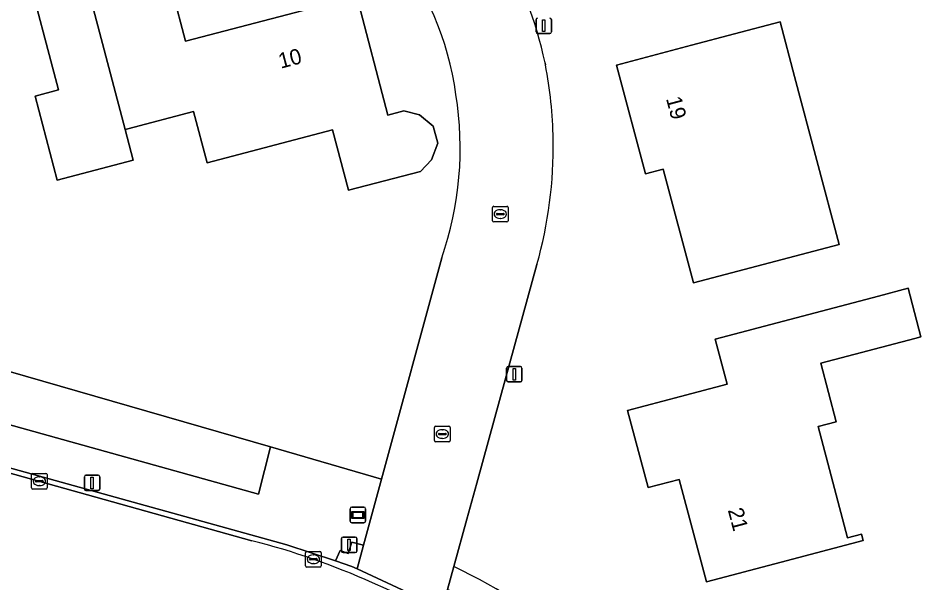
# Model space of a CAD drawing. Extents: x 162156 to 163172, y 378995 to 380779.
# Drawn here: x 162600.7 to 162658.9, y 380607.5 to 380644 of the extents above; entities that cross this region are included whole.
import ezdxf

# ---------------------------------------------------------------- set-up
doc = ezdxf.new("R2010")
doc.units = 0
for name, color, linetype in [('IMGEO_Afsluitpaal', 7, 'Continuous'), ('IMGEO_Berm_groen', 7, 'Continuous'), ('IMGEO_Erf', 7, 'Continuous'), ('IMGEO_Groenvoorziening', 7, 'Continuous'), ('IMGEO_Kolk', 7, 'Continuous'), ('IMGEO_Lichtmast', 7, 'Continuous'), ('IMGEO_Pand', 7, 'Continuous'), ('IMGEO_Pand_nummerreeks', 7, 'Continuous'), ('IMGEO_Rijbaan_lokaal_gesloten', 7, 'Continuous'), ('IMGEO_Rijbaan_lokaal_open', 7, 'Continuous'), ('IMGEO_Verklikker', 7, 'Continuous')]:
    doc.layers.add(name, color=color, linetype=linetype)

msp = doc.modelspace()

# ---------------------------------------------------------------- linework, layer by layer
at = {"layer": 'IMGEO_Afsluitpaal'}
for p, q in [((162621.56, 380609.58), (162621.56, 380610.38)), ((162621.56, 380610.38), (162621.56, 380609.58)), ((162621.66, 380610.48), (162622.45, 380610.48)), ((162622.45, 380610.48), (162621.66, 380610.48)), ((162622.55, 380610.38), (162622.55, 380609.58)), ((162622.55, 380609.58), (162622.55, 380610.38)), ((162622.45, 380609.48), (162621.66, 380609.48)), ((162621.66, 380609.48), (162622.45, 380609.48))]:
    msp.add_line(p, q, dxfattribs=at)
msp.add_lwpolyline([(162621.98, 380610.355), (162622.13, 380610.355), (162622.13, 380609.605), (162621.98, 380609.605), (162621.98, 380610.355)], dxfattribs=at)
for centre, start, end in [((162621.66, 380610.38), 90, 180), ((162621.66, 380610.38), 90, 180), ((162622.45, 380610.38), 0, 90), ((162622.45, 380610.38), 360, 90), ((162621.66, 380609.58), 180, 270), ((162621.66, 380609.58), 180, 270), ((162622.45, 380609.58), 270, 0), ((162622.45, 380609.58), 270, 0)]:
    msp.add_arc(centre, 0.1, start, end, dxfattribs=at)
at = {"layer": 'IMGEO_Berm_groen'}
msp.add_lwpolyline([(162569.302, 380626.35), (162569.171, 380625.421), (162569.264, 380624.052), (162569.3, 380623.525), (162618.039, 380609.977), (162621.173, 380608.939), (162621.474, 380609.619), (162621.983, 380609.429), (162622.224, 380610.156), (162622.982, 380609.951), (162624.141, 380614.215), (162616.972, 380616.299), (162616.207, 380613.255)], close=True, dxfattribs=at)
msp.add_lwpolyline([(162628.805, 380608.572), (162628.396, 380607.088), (162629.096, 380606.85), (162628.849, 380606.031), (162629.495, 380605.695), (162629.264, 380605.221)], dxfattribs=at)
msp.add_arc((162610.535, 380570.327), 42.385, 51.06189, 64.46568, dxfattribs=at)
at = {"layer": 'IMGEO_Erf'}
for points in [[(162530.532, 380673.188), (162531.875, 380655.324), (162531.877, 380654.78), (162531.887, 380651.744), (162531.644, 380646.78), (162531.623, 380646.662), (162530.768, 380641.829), (162528.977, 380636.212), (162529.429, 380636.096), (162565.224, 380626.081), (162565.373, 380626.551), (162569.171, 380625.421), (162569.302, 380626.35), (162569.74, 380629.441), (162587.591, 380624.791), (162616.972, 380616.299), (162624.141, 380614.215), (162628.027, 380628.511)], [(162634.694, 380641.114), (162634.72, 380640.983)], [(162634.171, 380628.076), (162631.823, 380619.542), (162630.29, 380613.969), (162629.651, 380611.647), (162628.805, 380608.572)]]:
    msp.add_lwpolyline(points, dxfattribs=at)
for points in [[(162603.929, 380650.76), (162608.977, 380652.088), (162611.498, 380642.503), (162622.543, 380645.408), (162624.559, 380637.729), (162625.591, 380638), (162626.585, 380637.754), (162627.477, 380637.018), (162627.776, 380635.917), (162627.377, 380634.84), (162626.651, 380634.101), (162622.009, 380632.88), (162620.981, 380636.787), (162612.886, 380634.657), (162612.016, 380637.965), (162607.77, 380636.848), (162607.596, 380636.802), (162608.131, 380634.821), (162603.225, 380633.53), (162601.796, 380638.962), (162603.31, 380639.36), (162601.14, 380647.606), (162604.519, 380648.495)], [(162650.798, 380640.219), (162653.67, 380629.387), (162644.271, 380626.897), (162642.326, 380634.238), (162641.179, 380633.933), (162639.315, 380640.962), (162644.148, 380642.244), (162646.914, 380642.977), (162649.86, 380643.758)], [(162652.485, 380621.704), (162653.484, 380617.932), (162652.31, 380617.621), (162654.216, 380610.43), (162655.119, 380610.669), (162655.226, 380610.264), (162649.938, 380608.862), (162645.104, 380607.581), (162643.347, 380614.21), (162641.342, 380613.678), (162640.024, 380618.652), (162643.438, 380619.557), (162646.436, 380620.351), (162645.666, 380623.256), (162650.484, 380624.533), (162656.207, 380626.05), (162658.115, 380626.556), (162658.947, 380623.418), (162658.544, 380623.311)]]:
    msp.add_lwpolyline(points, close=True, dxfattribs=at)
for centre, radius, start, end in [((162609.485, 380636.422), 19.636, 7.72113, 38.65162), ((162608.636, 380635.556), 26.644, 12.0412, 29.91656), ((162607.017, 380635.667), 28.209, 1.01556, 10.86247), ((162607.542, 380635.604), 21.678, 340.90145, 9.17314), ((162607.107, 380635.702), 28.118, 344.26374, 0.94792), ((162610.535, 380570.327), 42.385, 51.06189, 64.46568)]:
    msp.add_arc(centre, radius, start, end, dxfattribs=at)
at = {"layer": 'IMGEO_Groenvoorziening'}
msp.add_lwpolyline([(162616.972, 380616.299), (162587.591, 380624.791), (162569.74, 380629.441), (162569.302, 380626.35), (162616.207, 380613.255)], close=True, dxfattribs=at)
at = {"layer": 'IMGEO_Kolk'}
for p, q in [((162631.307, 380630.916), (162631.307, 380631.768)), ((162631.382, 380631.842), (162632.234, 380631.842)), ((162631.795, 380631.622), (162631.82, 380631.622)), ((162632.308, 380631.768), (162632.308, 380630.916)), ((162631.566, 380631.336), (162631.566, 380631.348)), ((162632.004, 380631.299), (162631.606, 380631.299)), ((162631.609, 380631.385), (162632.007, 380631.385)), ((162631.818, 380631.062), (162631.793, 380631.062)), ((162632.05, 380631.348), (162632.05, 380631.336)), ((162632.234, 380630.842), (162631.382, 380630.842)), ((162627.566, 380616.712), (162627.566, 380617.564)), ((162627.641, 380617.638), (162628.493, 380617.638)), ((162628.567, 380617.564), (162628.567, 380616.712)), ((162627.825, 380617.132), (162627.825, 380617.144)), ((162628.263, 380617.095), (162627.865, 380617.095)), ((162627.868, 380617.181), (162628.266, 380617.181)), ((162628.054, 380617.418), (162628.079, 380617.418)), ((162628.309, 380617.144), (162628.309, 380617.132)), ((162628.493, 380616.638), (162627.641, 380616.638)), ((162628.077, 380616.858), (162628.052, 380616.858)), ((162601.567, 380613.66), (162601.567, 380614.512)), ((162601.642, 380614.586), (162602.494, 380614.586)), ((162601.826, 380614.08), (162601.826, 380614.092)), ((162602.264, 380614.043), (162601.866, 380614.043)), ((162601.869, 380614.129), (162602.267, 380614.129)), ((162602.055, 380614.366), (162602.08, 380614.366)), ((162602.31, 380614.092), (162602.31, 380614.08)), ((162602.568, 380614.512), (162602.568, 380613.66)), ((162602.494, 380613.586), (162601.642, 380613.586)), ((162602.078, 380613.806), (162602.053, 380613.806)), ((162619.246, 380608.622), (162619.246, 380609.474)), ((162619.321, 380609.548), (162620.173, 380609.548)), ((162620.247, 380609.474), (162620.247, 380608.622)), ((162619.505, 380609.042), (162619.505, 380609.054)), ((162619.943, 380609.005), (162619.545, 380609.005)), ((162619.548, 380609.091), (162619.946, 380609.091)), ((162619.734, 380609.328), (162619.759, 380609.328)), ((162619.989, 380609.054), (162619.989, 380609.042)), ((162620.173, 380608.548), (162619.321, 380608.548)), ((162619.757, 380608.768), (162619.732, 380608.768))]:
    msp.add_line(p, q, dxfattribs=at)
for points in [[(162631.307, 380630.916), (162631.307, 380631.768)], [(162631.382, 380631.842), (162632.234, 380631.842)], [(162632.308, 380631.768), (162632.308, 380630.916)], [(162632.234, 380630.842), (162631.382, 380630.842)], [(162627.566, 380616.712), (162627.566, 380617.564)], [(162627.641, 380617.638), (162628.493, 380617.638)], [(162628.567, 380617.564), (162628.567, 380616.712)], [(162628.493, 380616.638), (162627.641, 380616.638)], [(162601.567, 380613.66), (162601.567, 380614.512)], [(162601.642, 380614.586), (162602.494, 380614.586)], [(162602.568, 380614.512), (162602.568, 380613.66)], [(162602.494, 380613.586), (162601.642, 380613.586)], [(162619.246, 380608.622), (162619.246, 380609.474)], [(162619.321, 380609.548), (162620.173, 380609.548)], [(162620.247, 380609.474), (162620.247, 380608.622)], [(162620.173, 380608.548), (162619.321, 380608.548)]]:
    msp.add_lwpolyline(points, dxfattribs=at)
for centre, radius, start, end in [((162631.384, 380631.766), 0.0765, 91.55205, 178.44795), ((162631.384, 380631.766), 0.0765, 91.55205, 178.44795), ((162632.232, 380631.766), 0.0765, 1.55205, 88.44795), ((162632.232, 380631.766), 0.0765, 1.55205, 88.44795), ((162631.606, 380631.345), 0.0403, 85.87752, 175.75265), ((162631.603, 380631.335), 0.0366, 178.93798, 274.71019), ((162632.007, 380631.342), 0.043, 264.86636, 352.45326), ((162632.011, 380631.347), 0.0386, 1.73085, 96.63898), ((162631.384, 380630.918), 0.0765, 181.55205, 268.44795), ((162631.384, 380630.918), 0.0765, 181.55205, 268.44795), ((162632.232, 380630.918), 0.0765, 271.55205, 358.44795), ((162632.232, 380630.918), 0.0765, 271.55205, 358.44795), ((162627.643, 380617.562), 0.0765, 91.55205, 178.44795), ((162627.643, 380617.562), 0.0765, 91.55205, 178.44795), ((162628.491, 380617.562), 0.0765, 1.55205, 88.44795), ((162628.491, 380617.562), 0.0765, 1.55205, 88.44795), ((162627.865, 380617.141), 0.0403, 85.87752, 175.75265), ((162627.862, 380617.131), 0.0366, 178.93798, 274.71019), ((162628.266, 380617.138), 0.043, 264.86636, 352.45326), ((162628.27, 380617.143), 0.0386, 1.73085, 96.63898), ((162627.643, 380616.714), 0.0765, 181.55205, 268.44795), ((162627.643, 380616.714), 0.0765, 181.55205, 268.44795), ((162628.491, 380616.714), 0.0765, 271.55205, 358.44795), ((162628.491, 380616.714), 0.0765, 271.55205, 358.44795), ((162601.644, 380614.51), 0.0765, 91.55205, 178.44795), ((162601.644, 380614.51), 0.0765, 91.55205, 178.44795), ((162601.866, 380614.089), 0.0403, 85.87752, 175.75265), ((162601.863, 380614.079), 0.0366, 178.93798, 274.71019), ((162602.267, 380614.086), 0.043, 264.86636, 352.45326), ((162602.271, 380614.091), 0.0386, 1.73085, 96.63898), ((162602.492, 380614.51), 0.0765, 1.55205, 88.44795), ((162602.492, 380614.51), 0.0765, 1.55205, 88.44795), ((162601.644, 380613.662), 0.0765, 181.55205, 268.44795), ((162601.644, 380613.662), 0.0765, 181.55205, 268.44795), ((162602.492, 380613.662), 0.0765, 271.55205, 358.44795), ((162602.492, 380613.662), 0.0765, 271.55205, 358.44795), ((162619.323, 380609.472), 0.0765, 91.55205, 178.44795), ((162619.323, 380609.472), 0.0765, 91.55205, 178.44795), ((162620.171, 380609.472), 0.0765, 1.55205, 88.44795), ((162620.171, 380609.472), 0.0765, 1.55205, 88.44795), ((162619.545, 380609.051), 0.0403, 85.87752, 175.75265), ((162619.542, 380609.041), 0.0366, 178.93798, 274.71019), ((162619.946, 380609.048), 0.043, 264.86636, 352.45326), ((162619.95, 380609.053), 0.0386, 1.73085, 96.63898), ((162619.323, 380608.624), 0.0765, 181.55205, 268.44795), ((162619.323, 380608.624), 0.0765, 181.55205, 268.44795), ((162620.171, 380608.624), 0.0765, 271.55205, 358.44795), ((162620.171, 380608.624), 0.0765, 271.55205, 358.44795)]:
    msp.add_arc(centre, radius, start, end, dxfattribs=at)
for centre, major_axis, ratio, start_param, end_param in [((162631.794, 380631.342), (-0.387, 0.002), 0.722429, 4.712389, 7.853982), ((162631.819, 380631.342), (-0.39, 0.002), 0.717154, 1.570796, 4.712389), ((162628.053, 380617.138), (-0.387, 0.002), 0.722429, 4.712389, 7.853982), ((162628.078, 380617.138), (-0.39, 0.002), 0.717154, 1.570796, 4.712389), ((162602.054, 380614.086), (-0.387, 0.002), 0.722429, 4.712389, 7.853982), ((162602.079, 380614.086), (-0.39, 0.002), 0.717154, 1.570796, 4.712389), ((162619.733, 380609.048), (-0.387, 0.002), 0.722429, 4.712389, 7.853982), ((162619.758, 380609.048), (-0.39, 0.002), 0.717154, 1.570796, 4.712389)]:
    msp.add_ellipse(centre, major_axis=major_axis, ratio=ratio, start_param=start_param, end_param=end_param, dxfattribs=at)
at = {"layer": 'IMGEO_Lichtmast'}
for p, q in [((162634.111, 380643.104), (162634.111, 380643.904)), ((162634.111, 380643.904), (162634.111, 380643.104)), ((162635.101, 380643.904), (162635.101, 380643.104)), ((162635.101, 380643.104), (162635.101, 380643.904)), ((162635.001, 380643.004), (162634.211, 380643.004)), ((162634.211, 380643.004), (162635.001, 380643.004)), ((162632.215, 380620.599), (162632.215, 380621.399)), ((162632.215, 380621.399), (162632.215, 380620.599)), ((162632.315, 380621.499), (162633.105, 380621.499)), ((162633.105, 380621.499), (162632.315, 380621.499)), ((162633.205, 380621.399), (162633.205, 380620.599)), ((162633.205, 380620.599), (162633.205, 380621.399)), ((162633.105, 380620.499), (162632.315, 380620.499)), ((162632.315, 380620.499), (162633.105, 380620.499)), ((162604.975, 380613.58), (162604.975, 380614.38)), ((162604.975, 380614.38), (162604.975, 380613.58)), ((162605.075, 380614.48), (162605.865, 380614.48)), ((162605.865, 380614.48), (162605.075, 380614.48)), ((162605.965, 380614.38), (162605.965, 380613.58)), ((162605.965, 380613.58), (162605.965, 380614.38)), ((162605.865, 380613.48), (162605.075, 380613.48)), ((162605.075, 380613.48), (162605.865, 380613.48))]:
    msp.add_line(p, q, dxfattribs=at)
for points in [[(162634.531, 380643.879), (162634.681, 380643.879), (162634.681, 380643.129), (162634.531, 380643.129), (162634.531, 380643.879)], [(162632.635, 380621.374), (162632.785, 380621.374), (162632.785, 380620.624), (162632.635, 380620.624), (162632.635, 380621.374)], [(162605.395, 380614.355), (162605.545, 380614.355), (162605.545, 380613.605), (162605.395, 380613.605), (162605.395, 380614.355)]]:
    msp.add_lwpolyline(points, dxfattribs=at)
for centre, start, end in [((162634.211, 380643.904), 90, 180), ((162634.211, 380643.904), 90, 180), ((162635.001, 380643.904), 0, 90), ((162635.001, 380643.904), 360, 90), ((162634.211, 380643.104), 180, 270), ((162634.211, 380643.104), 180, 270), ((162635.001, 380643.104), 270, 0), ((162635.001, 380643.104), 270, 0), ((162632.315, 380621.399), 90, 180), ((162632.315, 380621.399), 90, 180), ((162633.105, 380621.399), 0, 90), ((162633.105, 380621.399), 360, 90), ((162632.315, 380620.599), 180, 270), ((162632.315, 380620.599), 180, 270), ((162633.105, 380620.599), 270, 0), ((162633.105, 380620.599), 270, 0), ((162605.075, 380614.38), 90, 180), ((162605.075, 380614.38), 90, 180), ((162605.865, 380614.38), 0, 90), ((162605.865, 380614.38), 360, 90), ((162605.075, 380613.58), 180, 270), ((162605.075, 380613.58), 180, 270), ((162605.865, 380613.58), 270, 0), ((162605.865, 380613.58), 270, 0)]:
    msp.add_arc(centre, 0.1, start, end, dxfattribs=at)
at = {"layer": 'IMGEO_Pand'}
for points in [[(162622.543, 380645.408), (162611.498, 380642.503), (162608.977, 380652.088), (162603.929, 380650.76), (162604.519, 380648.495), (162606.66, 380640.39), (162607.596, 380636.802), (162607.77, 380636.848), (162612.016, 380637.965), (162612.886, 380634.657), (162620.981, 380636.787), (162622.009, 380632.88), (162626.651, 380634.101), (162627.377, 380634.84), (162627.776, 380635.917), (162627.477, 380637.018), (162626.585, 380637.754), (162625.591, 380638), (162624.559, 380637.729)], [(162604.519, 380648.495), (162601.14, 380647.606), (162603.31, 380639.36), (162601.796, 380638.962), (162603.225, 380633.53), (162608.131, 380634.821), (162607.596, 380636.802), (162606.66, 380640.39)], [(162650.798, 380640.219), (162649.86, 380643.758), (162646.914, 380642.977), (162644.148, 380642.244), (162639.315, 380640.962), (162641.179, 380633.933), (162642.326, 380634.238), (162644.271, 380626.897), (162653.67, 380629.387)], [(162658.115, 380626.556), (162656.207, 380626.05), (162650.484, 380624.533), (162645.666, 380623.256), (162646.436, 380620.351), (162643.438, 380619.557), (162640.024, 380618.652), (162641.342, 380613.678), (162643.347, 380614.21), (162645.104, 380607.581), (162649.938, 380608.862), (162655.226, 380610.264), (162655.119, 380610.669), (162654.216, 380610.43), (162652.31, 380617.621), (162653.484, 380617.932), (162652.485, 380621.704), (162658.544, 380623.311), (162658.947, 380623.418)]]:
    msp.add_lwpolyline(points, close=True, dxfattribs=at)
at = {"layer": 'IMGEO_Rijbaan_lokaal_gesloten'}
msp.add_lwpolyline([(162615.787, 380610.248), (162577.262, 380621.022), (162528.458, 380634.586), (162522.653, 380636.202), (162522.294, 380636.301), (162500, 380642.467), (162495.123, 380643.816)], dxfattribs=at)
for centre, radius, start, end in [((162603.426, 380562.398), 49.421, 65.95965, 75.51544), ((162600.336, 380554.092), 58.268, 36.18143, 66.51187)]:
    msp.add_arc(centre, radius, start, end, dxfattribs=at)
at = {"layer": 'IMGEO_Rijbaan_lokaal_open'}
for points in [[(162495.123, 380643.816), (162500, 380642.467), (162522.294, 380636.301), (162522.653, 380636.202), (162528.458, 380634.586), (162577.262, 380621.022), (162615.787, 380610.248)], [(162634.72, 380640.983), (162634.694, 380641.114)], [(162629.264, 380605.221), (162628.533, 380605.636), (162628.058, 380605.859), (162622.569, 380608.431), (162622.236, 380608.587), (162621.173, 380608.939), (162618.039, 380609.977), (162569.3, 380623.525), (162564.94, 380624.737), (162528.543, 380634.851)], [(162628.027, 380628.511), (162624.141, 380614.215), (162622.982, 380609.951), (162622.569, 380608.431), (162628.058, 380605.859), (162628.396, 380607.088), (162628.805, 380608.572), (162629.651, 380611.647), (162630.29, 380613.969), (162631.823, 380619.542), (162634.171, 380628.076)]]:
    msp.add_lwpolyline(points, dxfattribs=at)
msp.add_lwpolyline([(162622.982, 380609.951), (162622.224, 380610.156), (162621.983, 380609.429), (162621.474, 380609.619), (162621.173, 380608.939), (162622.236, 380608.587), (162622.569, 380608.431)], close=True, dxfattribs=at)
for centre, radius, start, end in [((162609.485, 380636.422), 19.636, 7.72113, 38.65162), ((162608.636, 380635.556), 26.644, 12.0412, 29.91656), ((162607.017, 380635.667), 28.209, 1.01556, 10.86247), ((162607.542, 380635.604), 21.678, 340.90145, 9.17314), ((162607.107, 380635.702), 28.118, 344.26374, 0.94792), ((162603.426, 380562.398), 49.421, 65.95965, 75.51544), ((162600.336, 380554.092), 58.268, 36.18143, 66.51187)]:
    msp.add_arc(centre, radius, start, end, dxfattribs=at)
at = {"layer": 'IMGEO_Verklikker'}
for p, q in [((162622.12, 380611.51), (162622.12, 380612.31)), ((162622.12, 380612.31), (162622.12, 380611.51)), ((162622.22, 380612.41), (162623.01, 380612.41)), ((162623.01, 380612.41), (162622.22, 380612.41)), ((162623.11, 380612.31), (162623.11, 380611.51)), ((162623.11, 380611.51), (162623.11, 380612.31)), ((162623.01, 380611.41), (162622.22, 380611.41)), ((162622.22, 380611.41), (162623.01, 380611.41))]:
    msp.add_line(p, q, dxfattribs=at)
for points in [[(162622.221, 380612.142), (162623.009, 380612.142), (162623.009, 380611.678), (162622.221, 380611.678), (162622.221, 380612.142)], [(162622.286, 380612.077), (162622.286, 380611.743), (162622.944, 380611.743), (162622.944, 380612.077), (162622.286, 380612.077)]]:
    msp.add_lwpolyline(points, dxfattribs=at)
for centre, start, end in [((162622.22, 380612.31), 90, 180), ((162622.22, 380612.31), 90, 180), ((162623.01, 380612.31), 0, 90), ((162623.01, 380612.31), 360, 90), ((162622.22, 380611.51), 180, 270), ((162622.22, 380611.51), 180, 270), ((162623.01, 380611.51), 270, 0), ((162623.01, 380611.51), 270, 0)]:
    msp.add_arc(centre, 0.1, start, end, dxfattribs=at)

# ---------------------------------------------------------------- texts
at = {"layer": 'IMGEO_Pand_nummerreeks'}
for s, rotation, p in [('10', 14.73647, (162617.641, 380640.727)), ('19', 284.85086, (162642.494, 380638.804)), ('21', 284.84477, (162646.479, 380612.23))]:
    msp.add_text(s, height=1, rotation=rotation, dxfattribs=at).set_placement(p)

doc.saveas('drawing.dxf')
